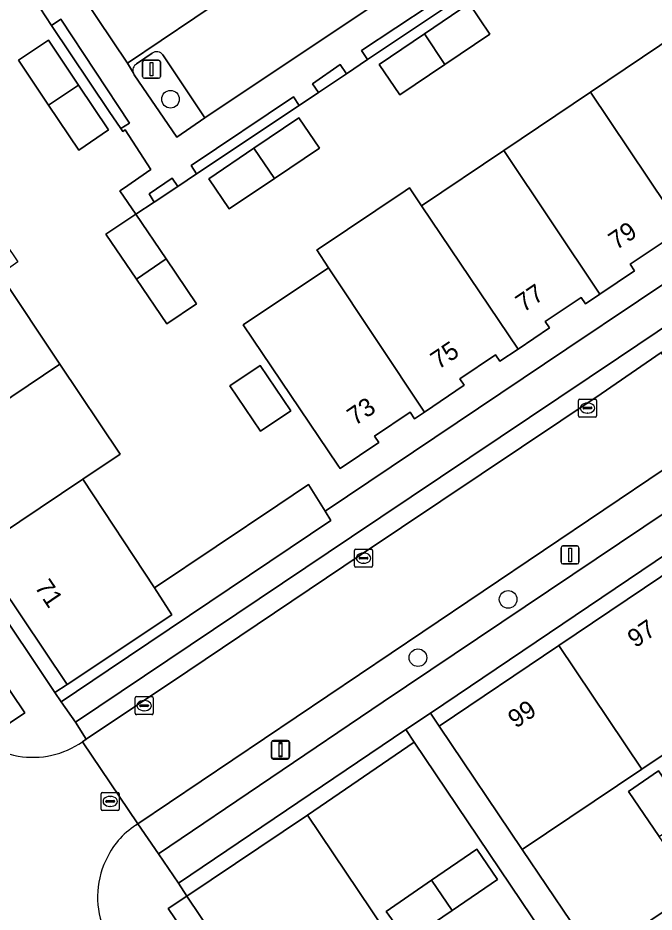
# Model space of a CAD drawing. Extents: x 158793 to 159888, y 384317 to 385256.
# Drawn here: x 159108.78 to 159144.07, y 384714.36 to 384763.96 of the extents above; entities that cross this region are included whole.
import ezdxf

# ---------------------------------------------------------------- set-up
doc = ezdxf.new("R2010")
doc.units = 0
for name, color, linetype in [('IMGEO_Boom', 7, 'Continuous'), ('IMGEO_Erf', 7, 'Continuous'), ('IMGEO_Groenvoorziening', 7, 'Continuous'), ('IMGEO_Haag', 7, 'Continuous'), ('IMGEO_Kolk', 7, 'Continuous'), ('IMGEO_Lichtmast', 7, 'Continuous'), ('IMGEO_Pand', 7, 'Continuous'), ('IMGEO_Pand_nummerreeks', 7, 'Continuous'), ('IMGEO_Parkeervlak_open', 7, 'Continuous'), ('IMGEO_Rijbaan_lokaal_open', 7, 'Continuous'), ('IMGEO_Rioolput', 7, 'Continuous'), ('IMGEO_Voetpad_open', 7, 'Continuous')]:
    doc.layers.add(name, color=color, linetype=linetype)

msp = doc.modelspace()

# ---------------------------------------------------------------- linework, layer by layer
at = {"layer": 'IMGEO_Boom'}
for centre in [(159117.246, 384759.446), (159135.974, 384731.703), (159130.971, 384728.469)]:
    msp.add_circle(centre, 0.489, dxfattribs=at)
at = {"layer": 'IMGEO_Erf'}
for points in [[(159100.448, 384770.134), (159104.626, 384763.912), (159103.632, 384763.24), (159107.811, 384757.003), (159105.411, 384755.392), (159108.769, 384750.417), (159107.772, 384749.725), (159111.111, 384744.741), (159114.45, 384739.757), (159112.386, 384738.374), (159116.356, 384732.337), (159123.207, 384736.935), (159124.895, 384738.069), (159125.822, 384736.605), (159139.239, 384745.604), (159151.152, 384753.594)], [(159133.878, 384765.474), (159128.178, 384761.644), (159127.008, 384760.855), (159125.458, 384759.81), (159124.388, 384759.09), (159118.696, 384755.304), (159117.645, 384754.607), (159116.344, 384753.745), (159115.328, 384753.071), (159114.438, 384754.365), (159114.64, 384754.498), (159116.149, 384755.552), (159114.737, 384757.739), (159114.595, 384757.651), (159114.485, 384757.816), (159113.85, 384758.763), (159110.654, 384763.532), (159110.008, 384764.494)], [(159144.736, 384751.631), (159142.751, 384750.291), (159142.992, 384749.934), (159141.069, 384748.635), (159140.26, 384748.088), (159140.019, 384748.445), (159138.024, 384747.121), (159138.268, 384746.761), (159136.524, 384745.587), (159135.519, 384744.91), (159135.279, 384745.266), (159133.291, 384743.94), (159133.536, 384743.582), (159131.328, 384742.095), (159130.782, 384741.727), (159130.541, 384742.083), (159128.553, 384740.756), (159128.806, 384740.399), (159126.663, 384738.955), (159126.527, 384739.155), (159121.282, 384746.931), (159126.019, 384750.098), (159125.363, 384751.087), (159125.438, 384751.137), (159130.255, 384754.357), (159130.51, 384754.527), (159131.174, 384753.54), (159135.727, 384756.601), (159140.535, 384759.835), (159145.343, 384763.068)]]:
    msp.add_lwpolyline(points, dxfattribs=at)
for points in [[(159129.967, 384759.698), (159128.826, 384761.376), (159131.33, 384763.067), (159133.82, 384764.749), (159134.964, 384763.059), (159132.466, 384761.379)], [(159112.148, 384760.233), (159113.815, 384757.739), (159112.153, 384756.627), (159110.485, 384759.121), (159108.817, 384761.615), (159110.48, 384762.727)], [(159125.505, 384756.722), (159123.007, 384755.042), (159120.508, 384753.361), (159119.367, 384755.039), (159121.871, 384756.73), (159124.361, 384758.412)], [(159115.328, 384753.071), (159117.009, 384750.591), (159118.694, 384748.104), (159117.039, 384746.982), (159115.354, 384749.469), (159113.668, 384751.956)], [(159122.221, 384744.68), (159123.916, 384742.168), (159122.233, 384741.033), (159120.539, 384743.545)], [(159164.723, 384719.197), (159164.251, 384719.9), (159163.672, 384719.511), (159164.815, 384717.819), (159162.313, 384716.128), (159159.812, 384714.438), (159158.667, 384716.129), (159161.17, 384717.82), (159161.785, 384718.235), (159157.975, 384723.906), (159160.445, 384725.565), (159167.127, 384730.05), (159166.346, 384731.204), (159163.323, 384735.672), (159156.667, 384731.204), (159150.027, 384726.748), (159143.387, 384722.291), (159136.749, 384717.836), (159140.81, 384711.835), (159154.677, 384721.14), (159171.594, 384696.072), (159177.554, 384700.097), (159173.277, 384706.463), (159169, 384712.83)], [(159130.77, 384723.782), (159124.843, 384719.739), (159129.091, 384713.416), (159133.339, 384707.093), (159137.587, 384700.771), (159141.835, 384694.448), (159146.083, 384688.125), (159150.331, 384681.802), (159156.259, 384685.944)], [(159146.039, 384719.713), (159147.753, 384717.224), (159146.075, 384716.068), (159144.361, 384718.556), (159142.646, 384721.045), (159144.324, 384722.201)], [(159132.872, 384714.449), (159130.387, 384712.756), (159129.203, 384714.398), (159131.723, 384716.125), (159134.243, 384717.853), (159135.378, 384716.157)]]:
    msp.add_lwpolyline(points, close=True, dxfattribs=at)
at = {"layer": 'IMGEO_Groenvoorziening'}
for points in [[(159106.827, 384723.845), (159109.175, 384725.404), (159101.523, 384736.749), (159092.28, 384750.557), (159097.002, 384753.598), (159090.456, 384763.423), (159080.123, 384778.73)], [(159115.186, 384760.885), (159115.238, 384760.794), (159117.59, 384757.345), (159119.158, 384758.419), (159116.83, 384761.903)], [(159116.228, 384761.998), (159115.368, 384761.406)]]:
    msp.add_lwpolyline(points, dxfattribs=at)
for points in [[(159133.878, 384765.474), (159133.557, 384765.942), (159127.836, 384762.147), (159128.178, 384761.644)], [(159111.171, 384763.885), (159110.654, 384763.532), (159113.85, 384758.763), (159114.485, 384757.816), (159114.981, 384758.125)], [(159127.008, 384760.855), (159126.666, 384761.37), (159125.123, 384760.301), (159125.458, 384759.81)], [(159124.388, 384759.09), (159124.065, 384759.587), (159118.394, 384755.765), (159118.696, 384755.304)], [(159141.129, 384743.113), (159144.463, 384745.403), (159147.292, 384747.312), (159162.911, 384757.783), (159162.3, 384758.694), (159142.088, 384745.105), (159127.293, 384735.176), (159111.968, 384724.886), (159112.567, 384723.941), (159118.202, 384727.713), (159127.817, 384734.188)], [(159117.645, 384754.607), (159117.345, 384755.07), (159116.065, 384754.197), (159116.344, 384753.745)], [(159106.5, 384734.43), (159103.15, 384739.408), (159099.8, 384744.384), (159096.443, 384749.372), (159096.181, 384749.761), (159095.517, 384749.324), (159109.424, 384728.647), (159110.838, 384726.533), (159111.513, 384726.983)], [(159144.789, 384736.605), (159147.005, 384738.109), (159145.814, 384739.691), (159144.635, 384738.925), (159131.241, 384729.902), (159115.44, 384719.26), (159116.582, 384717.59), (159129.045, 384726.025)], [(159126.146, 384736.081), (159125.822, 384736.605), (159124.895, 384738.069), (159123.207, 384736.935), (159116.356, 384732.337), (159117.318, 384730.849), (159111.513, 384726.983), (159110.838, 384726.533), (159111.179, 384726.023), (159113.787, 384727.775)], [(159130.77, 384723.782), (159130.297, 384724.485), (159117.69, 384715.965), (159118.154, 384715.239), (159124.843, 384719.739)]]:
    msp.add_lwpolyline(points, close=True, dxfattribs=at)
for centre, radius, start, end in [((159116.48, 384761.64), 0.438, 36.9267, 125.1379), ((159115.566, 384761.044), 0.412, 118.7439, 202.7446)]:
    msp.add_arc(centre, radius, start, end, dxfattribs=at)
at = {"layer": 'IMGEO_Haag'}
for points in [[(159133.878, 384765.474), (159133.557, 384765.942), (159127.836, 384762.147), (159128.178, 384761.644)], [(159111.171, 384763.885), (159110.654, 384763.532), (159113.85, 384758.763), (159114.485, 384757.816), (159114.981, 384758.125)], [(159127.008, 384760.855), (159126.666, 384761.37), (159125.123, 384760.301), (159125.458, 384759.81)], [(159124.388, 384759.09), (159124.065, 384759.587), (159118.394, 384755.765), (159118.696, 384755.304)], [(159117.645, 384754.607), (159117.345, 384755.07), (159116.065, 384754.197), (159116.344, 384753.745)]]:
    msp.add_lwpolyline(points, close=True, dxfattribs=at)
at = {"layer": 'IMGEO_Kolk'}
for p, q in [((159139.875, 384741.89), (159139.875, 384742.742)), ((159139.95, 384742.816), (159140.802, 384742.816)), ((159140.363, 384742.596), (159140.388, 384742.596)), ((159140.876, 384742.742), (159140.876, 384741.89)), ((159140.134, 384742.31), (159140.134, 384742.322)), ((159140.572, 384742.273), (159140.174, 384742.273)), ((159140.177, 384742.359), (159140.575, 384742.359)), ((159140.386, 384742.036), (159140.361, 384742.036)), ((159140.618, 384742.322), (159140.618, 384742.31)), ((159140.802, 384741.816), (159139.95, 384741.816)), ((159127.532, 384734.49), (159128.384, 384734.49)), ((159127.457, 384733.564), (159127.457, 384734.416)), ((159127.716, 384733.984), (159127.716, 384733.996)), ((159127.759, 384734.033), (159128.157, 384734.033)), ((159127.945, 384734.27), (159127.97, 384734.27)), ((159128.2, 384733.996), (159128.2, 384733.984)), ((159128.458, 384734.416), (159128.458, 384733.564)), ((159128.384, 384733.49), (159127.532, 384733.49)), ((159128.154, 384733.947), (159127.756, 384733.947)), ((159127.968, 384733.71), (159127.943, 384733.71)), ((159115.282, 384725.383), (159115.282, 384726.235)), ((159115.357, 384726.309), (159116.209, 384726.309)), ((159115.77, 384726.089), (159115.795, 384726.089)), ((159116.283, 384726.235), (159116.283, 384725.383)), ((159115.541, 384725.803), (159115.541, 384725.815)), ((159115.979, 384725.766), (159115.581, 384725.766)), ((159115.584, 384725.852), (159115.982, 384725.852)), ((159116.025, 384725.815), (159116.025, 384725.803)), ((159116.209, 384725.309), (159115.357, 384725.309)), ((159115.793, 384725.529), (159115.768, 384725.529))]:
    msp.add_line(p, q, dxfattribs=at)
for points in [[(159139.875, 384741.89), (159139.875, 384742.742)], [(159139.95, 384742.816), (159140.802, 384742.816)], [(159140.876, 384742.742), (159140.876, 384741.89)], [(159140.802, 384741.816), (159139.95, 384741.816)], [(159127.532, 384734.49), (159128.384, 384734.49)], [(159127.457, 384733.564), (159127.457, 384734.416)], [(159128.458, 384734.416), (159128.458, 384733.564)], [(159128.384, 384733.49), (159127.532, 384733.49)], [(159115.282, 384725.383), (159115.282, 384726.235)], [(159115.357, 384726.309), (159116.209, 384726.309)], [(159116.283, 384726.235), (159116.283, 384725.383)], [(159116.209, 384725.309), (159115.357, 384725.309)]]:
    msp.add_lwpolyline(points, dxfattribs=at)
for centre, radius, start, end in [((159139.952, 384742.74), 0.0765, 91.552, 178.448), ((159139.952, 384742.74), 0.0765, 91.552, 178.448), ((159140.8, 384742.74), 0.0765, 1.552, 88.448), ((159140.8, 384742.74), 0.0765, 1.552, 88.448), ((159140.174, 384742.319), 0.0403, 85.8775, 175.7526), ((159140.171, 384742.309), 0.0366, 178.938, 274.7102), ((159140.575, 384742.316), 0.043, 264.8664, 352.4533), ((159140.579, 384742.321), 0.0386, 1.7309, 96.639), ((159139.952, 384741.892), 0.0765, 181.552, 268.448), ((159139.952, 384741.892), 0.0765, 181.552, 268.448), ((159140.8, 384741.892), 0.0765, 271.552, 358.448), ((159140.8, 384741.892), 0.0765, 271.552, 358.448), ((159127.534, 384734.414), 0.0765, 91.552, 178.448), ((159127.534, 384734.414), 0.0765, 91.552, 178.448), ((159128.382, 384734.414), 0.0765, 1.552, 88.448), ((159128.382, 384734.414), 0.0765, 1.552, 88.448), ((159127.756, 384733.993), 0.0403, 85.8775, 175.7526), ((159127.753, 384733.983), 0.0366, 178.938, 274.7102), ((159128.157, 384733.99), 0.043, 264.8664, 352.4533), ((159128.161, 384733.995), 0.0386, 1.7309, 96.639), ((159127.534, 384733.566), 0.0765, 181.552, 268.448), ((159127.534, 384733.566), 0.0765, 181.552, 268.448), ((159128.382, 384733.566), 0.0765, 271.552, 358.448), ((159128.382, 384733.566), 0.0765, 271.552, 358.448), ((159115.359, 384726.233), 0.0765, 91.552, 178.448), ((159115.359, 384726.233), 0.0765, 91.552, 178.448), ((159116.207, 384726.233), 0.0765, 1.552, 88.448), ((159116.207, 384726.233), 0.0765, 1.552, 88.448), ((159115.581, 384725.812), 0.0403, 85.8775, 175.7526), ((159115.578, 384725.802), 0.0366, 178.938, 274.7102), ((159115.982, 384725.809), 0.043, 264.8664, 352.4533), ((159115.986, 384725.814), 0.0386, 1.7309, 96.639), ((159115.359, 384725.385), 0.0765, 181.552, 268.448), ((159115.359, 384725.385), 0.0765, 181.552, 268.448), ((159116.207, 384725.385), 0.0765, 271.552, 358.448), ((159116.207, 384725.385), 0.0765, 271.552, 358.448)]:
    msp.add_arc(centre, radius, start, end, dxfattribs=at)
for centre, major_axis, ratio, start_param, end_param in [((159140.362, 384742.316), (-0.387, 0.002), 0.722429, 4.712389, 7.853982), ((159140.387, 384742.316), (-0.39, 0.002), 0.717154, 1.570796, 4.712389), ((159127.944, 384733.99), (-0.387, 0.002), 0.722429, 4.712389, 7.853982), ((159127.969, 384733.99), (-0.39, 0.002), 0.717154, 1.570796, 4.712389), ((159115.769, 384725.809), (-0.387, 0.002), 0.722429, 4.712389, 7.853982), ((159115.794, 384725.809), (-0.39, 0.002), 0.717154, 1.570796, 4.712389)]:
    msp.add_ellipse(centre, major_axis=major_axis, ratio=ratio, start_param=start_param, end_param=end_param, dxfattribs=at)
at = {"layer": 'IMGEO_Lichtmast'}
for p, q in [((159115.697, 384760.711), (159115.697, 384761.511)), ((159115.697, 384761.511), (159115.697, 384760.711)), ((159115.797, 384761.611), (159116.587, 384761.611)), ((159116.587, 384761.611), (159115.797, 384761.611)), ((159116.687, 384761.511), (159116.687, 384760.711)), ((159116.687, 384760.711), (159116.687, 384761.511)), ((159116.587, 384760.611), (159115.797, 384760.611)), ((159115.797, 384760.611), (159116.587, 384760.611)), ((159138.914, 384733.768), (159138.914, 384734.568)), ((159138.914, 384734.568), (159138.914, 384733.768)), ((159139.014, 384734.668), (159139.804, 384734.668)), ((159139.804, 384734.668), (159139.014, 384734.668)), ((159139.904, 384734.568), (159139.904, 384733.768)), ((159139.904, 384733.768), (159139.904, 384734.568)), ((159139.804, 384733.668), (159139.014, 384733.668)), ((159139.014, 384733.668), (159139.804, 384733.668)), ((159122.846, 384722.941), (159122.846, 384723.741)), ((159122.846, 384723.741), (159122.846, 384722.941)), ((159122.853, 384722.984), (159122.853, 384723.784)), ((159122.853, 384723.784), (159122.853, 384722.984)), ((159122.946, 384723.841), (159123.736, 384723.841)), ((159123.736, 384723.841), (159122.946, 384723.841)), ((159122.953, 384723.884), (159123.743, 384723.884)), ((159123.743, 384723.884), (159122.953, 384723.884)), ((159123.836, 384723.741), (159123.836, 384722.941)), ((159123.836, 384722.941), (159123.836, 384723.741)), ((159123.843, 384723.784), (159123.843, 384722.984)), ((159123.843, 384722.984), (159123.843, 384723.784)), ((159123.736, 384722.841), (159122.946, 384722.841)), ((159122.946, 384722.841), (159123.736, 384722.841)), ((159123.743, 384722.884), (159122.953, 384722.884)), ((159122.953, 384722.884), (159123.743, 384722.884))]:
    msp.add_line(p, q, dxfattribs=at)
for points in [[(159116.117, 384761.486), (159116.267, 384761.486), (159116.267, 384760.736), (159116.117, 384760.736), (159116.117, 384761.486)], [(159139.334, 384734.543), (159139.484, 384734.543), (159139.484, 384733.793), (159139.334, 384733.793), (159139.334, 384734.543)], [(159123.266, 384723.716), (159123.416, 384723.716), (159123.416, 384722.966), (159123.266, 384722.966), (159123.266, 384723.716)], [(159123.273, 384723.759), (159123.423, 384723.759), (159123.423, 384723.009), (159123.273, 384723.009), (159123.273, 384723.759)]]:
    msp.add_lwpolyline(points, dxfattribs=at)
for centre, start, end in [((159115.797, 384761.511), 90, 180), ((159115.797, 384761.511), 90, 180), ((159116.587, 384761.511), 0, 90), ((159116.587, 384761.511), 360, 90), ((159115.797, 384760.711), 180, 270), ((159115.797, 384760.711), 180, 270), ((159116.587, 384760.711), 270, 0), ((159116.587, 384760.711), 270, 0), ((159139.014, 384734.568), 90, 180), ((159139.014, 384734.568), 90, 180), ((159139.804, 384734.568), 0, 90), ((159139.804, 384734.568), 360, 90), ((159139.014, 384733.768), 180, 270), ((159139.014, 384733.768), 180, 270), ((159139.804, 384733.768), 270, 0), ((159139.804, 384733.768), 270, 0), ((159122.946, 384723.741), 90, 180), ((159122.946, 384723.741), 90, 180), ((159122.953, 384723.784), 90, 180), ((159122.953, 384723.784), 90, 180), ((159123.736, 384723.741), 0, 90), ((159123.736, 384723.741), 360, 90), ((159123.743, 384723.784), 0, 90), ((159123.743, 384723.784), 360, 90), ((159122.946, 384722.941), 180, 270), ((159122.946, 384722.941), 180, 270), ((159122.953, 384722.984), 180, 270), ((159122.953, 384722.984), 180, 270), ((159123.736, 384722.941), 270, 0), ((159123.736, 384722.941), 270, 0), ((159123.743, 384722.984), 270, 0), ((159123.743, 384722.984), 270, 0)]:
    msp.add_arc(centre, 0.1, start, end, dxfattribs=at)
at = {"layer": 'IMGEO_Pand'}
for points in [[(159131.33, 384763.067), (159132.466, 384761.379), (159134.964, 384763.059), (159133.82, 384764.749)], [(159131.33, 384763.067), (159128.826, 384761.376), (159129.967, 384759.698), (159132.466, 384761.379)], [(159145.51, 384762.819), (159145.343, 384763.068), (159140.535, 384759.835), (159145.878, 384751.868), (159147.729, 384753.102), (159147.491, 384753.46), (159149.474, 384754.81), (159149.708, 384754.446), (159150.319, 384754.847), (159150.694, 384755.093)], [(159108.817, 384761.615), (159110.485, 384759.121), (159112.148, 384760.233), (159110.48, 384762.727)], [(159112.148, 384760.233), (159110.485, 384759.121), (159112.153, 384756.627), (159113.815, 384757.739)], [(159140.535, 384759.835), (159135.727, 384756.601), (159141.069, 384748.635), (159142.992, 384749.934), (159142.751, 384750.291), (159144.736, 384751.631), (159144.979, 384751.269), (159145.878, 384751.868)], [(159125.505, 384756.722), (159124.361, 384758.412), (159121.871, 384756.73), (159123.007, 384755.042)], [(159121.871, 384756.73), (159119.367, 384755.039), (159120.508, 384753.361), (159123.007, 384755.042)], [(159135.727, 384756.601), (159131.174, 384753.54), (159136.524, 384745.587), (159138.268, 384746.761), (159138.024, 384747.121), (159140.019, 384748.445), (159140.26, 384748.088), (159141.069, 384748.635)], [(159131.174, 384753.54), (159130.51, 384754.527), (159130.255, 384754.357), (159125.438, 384751.137), (159125.363, 384751.087), (159126.019, 384750.098), (159131.328, 384742.095), (159133.536, 384743.582), (159133.291, 384743.94), (159135.279, 384745.266), (159135.519, 384744.91), (159136.524, 384745.587)], [(159115.328, 384753.071), (159113.668, 384751.956), (159115.354, 384749.469), (159117.009, 384750.591)], [(159117.009, 384750.591), (159115.354, 384749.469), (159117.039, 384746.982), (159118.694, 384748.104)], [(159126.019, 384750.098), (159121.282, 384746.931), (159126.527, 384739.155), (159126.663, 384738.955), (159128.806, 384740.399), (159128.553, 384740.756), (159130.541, 384742.083), (159130.782, 384741.727), (159131.328, 384742.095)], [(159107.772, 384749.725), (159099.8, 384744.384), (159103.15, 384739.408), (159111.111, 384744.741)], [(159111.111, 384744.741), (159103.15, 384739.408), (159106.5, 384734.43), (159112.386, 384738.374), (159114.45, 384739.757)], [(159122.221, 384744.68), (159120.539, 384743.545), (159122.233, 384741.033), (159123.916, 384742.168)], [(159112.386, 384738.374), (159106.5, 384734.43), (159111.513, 384726.983), (159117.318, 384730.849), (159116.356, 384732.337)], [(159145.413, 384733.603), (159138.778, 384729.138), (159143.387, 384722.291), (159150.027, 384726.748)], [(159138.778, 384729.138), (159132.144, 384724.673), (159136.749, 384717.836), (159143.387, 384722.291)], [(159144.324, 384722.201), (159142.646, 384721.045), (159144.361, 384718.556), (159146.039, 384719.713)], [(159124.843, 384719.739), (159118.154, 384715.239), (159120.427, 384711.857), (159122.4, 384708.921), (159129.091, 384713.416)], [(159134.243, 384717.853), (159131.723, 384716.125), (159132.872, 384714.449), (159135.378, 384716.157)], [(159131.723, 384716.125), (159129.203, 384714.398), (159130.387, 384712.756), (159132.872, 384714.449)]]:
    msp.add_lwpolyline(points, close=True, dxfattribs=at)
at = {"layer": 'IMGEO_Parkeervlak_open'}
for points in [[(159129.09, 384770.142), (159131.441, 384766.646), (159132.561, 384767.385), (159129.807, 384771.524), (159114.861, 384761.449), (159115.186, 384760.885)], [(159116.83, 384761.903), (159119.158, 384758.419), (159129.87, 384765.579)], [(159115.368, 384761.406), (159116.228, 384761.998)]]:
    msp.add_lwpolyline(points, dxfattribs=at)
for centre, radius, start, end in [((159116.48, 384761.64), 0.438, 36.9267, 125.1379), ((159115.566, 384761.044), 0.412, 118.7439, 202.7446)]:
    msp.add_arc(centre, radius, start, end, dxfattribs=at)
at = {"layer": 'IMGEO_Rijbaan_lokaal_open'}
for points in [[(159158.435, 384797.871), (159158.254, 384797.753), (159156.976, 384796.89), (159156.787, 384796.766), (159155.979, 384796.238), (159154.711, 384795.372), (159141.675, 384786.764), (159111.564, 384766.373), (159114.861, 384761.449), (159129.807, 384771.524), (159155.749, 384788.889)], [(159115.325, 384719.182), (159115.44, 384719.26), (159112.361, 384723.803)]]:
    msp.add_lwpolyline(points, dxfattribs=at)
msp.add_lwpolyline([(159144.635, 384738.925), (159145.814, 384739.691), (159147.481, 384740.799), (159144.463, 384745.403), (159141.129, 384743.113), (159127.817, 384734.188), (159118.202, 384727.713), (159112.567, 384723.941), (159112.361, 384723.803), (159115.44, 384719.26), (159131.241, 384729.902)], close=True, dxfattribs=at)
for centre, radius, start, end in [((159109.84, 384728.227), 5.318, 235.4896, 258.7106), ((159109.614, 384727.756), 4.813, 260.2458, 304.7948), ((159117.798, 384715.382), 4.534, 123.0529, 156.0007), ((159117.927, 384715.199), 4.727, 154.6119, 203.7558)]:
    msp.add_arc(centre, radius, start, end, dxfattribs=at)
at = {"layer": 'IMGEO_Rioolput'}
for p, q in [((159113.404, 384720.071), (159113.404, 384720.923)), ((159113.479, 384720.997), (159114.331, 384720.997)), ((159113.892, 384720.777), (159113.917, 384720.777)), ((159114.405, 384720.923), (159114.405, 384720.071)), ((159113.663, 384720.491), (159113.663, 384720.503)), ((159114.101, 384720.454), (159113.703, 384720.454)), ((159113.706, 384720.54), (159114.104, 384720.54)), ((159113.915, 384720.217), (159113.89, 384720.217)), ((159114.147, 384720.503), (159114.147, 384720.491)), ((159114.331, 384719.997), (159113.479, 384719.997))]:
    msp.add_line(p, q, dxfattribs=at)
for points in [[(159113.404, 384720.071), (159113.404, 384720.923)], [(159113.479, 384720.997), (159114.331, 384720.997)], [(159114.405, 384720.923), (159114.405, 384720.071)], [(159114.331, 384719.997), (159113.479, 384719.997)]]:
    msp.add_lwpolyline(points, dxfattribs=at)
for centre, radius, start, end in [((159113.481, 384720.921), 0.0765, 91.552, 178.448), ((159113.481, 384720.921), 0.0765, 91.552, 178.448), ((159114.329, 384720.921), 0.0765, 1.552, 88.448), ((159114.329, 384720.921), 0.0765, 1.552, 88.448), ((159113.703, 384720.5), 0.0403, 85.8775, 175.7526), ((159113.7, 384720.49), 0.0366, 178.938, 274.7102), ((159114.104, 384720.497), 0.043, 264.8664, 352.4533), ((159114.108, 384720.502), 0.0386, 1.7309, 96.639), ((159113.481, 384720.073), 0.0765, 181.552, 268.448), ((159113.481, 384720.073), 0.0765, 181.552, 268.448), ((159114.329, 384720.073), 0.0765, 271.552, 358.448), ((159114.329, 384720.073), 0.0765, 271.552, 358.448)]:
    msp.add_arc(centre, radius, start, end, dxfattribs=at)
for centre, major_axis, ratio, start_param, end_param in [((159113.891, 384720.497), (-0.387, 0.002), 0.722429, 4.712389, 7.853982), ((159113.916, 384720.497), (-0.39, 0.002), 0.717154, 1.570796, 4.712389)]:
    msp.add_ellipse(centre, major_axis=major_axis, ratio=ratio, start_param=start_param, end_param=end_param, dxfattribs=at)
at = {"layer": 'IMGEO_Voetpad_open'}
for points in [[(159148.629, 384778.133), (159132.561, 384767.385), (159131.441, 384766.646), (159129.87, 384765.579), (159119.158, 384758.419), (159117.59, 384757.345), (159115.238, 384760.794), (159115.186, 384760.885), (159114.861, 384761.449), (159111.564, 384766.373), (159111.139, 384767.012), (159108.793, 384770.451), (159110.37, 384771.567), (159123.038, 384780.038), (159124.598, 384781.113), (159136.282, 384788.909), (159137.838, 384789.987), (159138.962, 384790.757), (159151.964, 384799.495)], [(159095.517, 384749.324), (159095.106, 384749.935), (159095.69, 384750.332), (159098.145, 384751.977), (159099.797, 384753.085), (159081.813, 384779.872), (159080.123, 384778.73), (159090.456, 384763.423), (159097.002, 384753.598), (159092.28, 384750.557), (159101.523, 384736.749), (159109.175, 384725.404), (159106.827, 384723.845)], [(159110.008, 384764.494), (159110.654, 384763.532), (159111.171, 384763.885), (159114.981, 384758.125), (159114.485, 384757.816), (159114.595, 384757.651), (159114.737, 384757.739), (159116.149, 384755.552), (159114.64, 384754.498), (159114.438, 384754.365), (159115.328, 384753.071), (159116.344, 384753.745), (159116.065, 384754.197), (159117.345, 384755.07), (159117.645, 384754.607), (159118.696, 384755.304), (159118.394, 384755.765), (159124.065, 384759.587), (159124.388, 384759.09), (159125.458, 384759.81), (159125.123, 384760.301), (159126.666, 384761.37), (159127.008, 384760.855), (159128.178, 384761.644), (159127.836, 384762.147), (159133.557, 384765.942)], [(159151.152, 384753.594), (159139.239, 384745.604), (159125.822, 384736.605), (159126.146, 384736.081), (159113.787, 384727.775), (159111.179, 384726.023), (159111.968, 384724.886), (159127.293, 384735.176), (159142.088, 384745.105), (159162.3, 384758.694)], [(159112.361, 384723.803), (159112.567, 384723.941), (159111.968, 384724.886), (159111.179, 384726.023), (159110.838, 384726.533), (159109.424, 384728.647), (159095.517, 384749.324)], [(159171.594, 384696.072), (159154.677, 384721.14), (159140.81, 384711.835), (159136.749, 384717.836), (159132.144, 384724.673), (159131.671, 384725.391), (159130.297, 384724.485), (159130.77, 384723.782), (159156.259, 384685.944)], [(159117.11, 384714.557), (159118.154, 384715.239), (159117.69, 384715.965), (159116.582, 384717.59), (159115.44, 384719.26), (159115.325, 384719.182)], [(159143.234, 384675.735), (159144.25, 384676.451), (159143.648, 384677.306), (159142.742, 384676.698), (159117.11, 384714.557)]]:
    msp.add_lwpolyline(points, dxfattribs=at)
for points in [[(159147.04, 384735.761), (159158.178, 384743.275), (159160.747, 384744.93), (159164.208, 384747.282), (159164.456, 384747.452), (159163.317, 384749.102), (159151.397, 384741.051), (159147.005, 384738.109), (159144.789, 384736.605), (159129.045, 384726.025), (159116.582, 384717.59), (159117.69, 384715.965), (159130.297, 384724.485), (159131.671, 384725.391)], [(159152.047, 384738.069), (159158.681, 384742.534), (159158.178, 384743.275), (159147.04, 384735.761), (159131.671, 384725.391), (159132.144, 384724.673), (159138.778, 384729.138), (159145.413, 384733.603)], [(159130.898, 384696.277), (159126.649, 384702.599), (159122.4, 384708.921), (159120.427, 384711.857), (159118.154, 384715.239), (159117.11, 384714.557), (159142.742, 384676.698), (159143.648, 384677.306), (159139.396, 384683.632), (159135.147, 384689.954)]]:
    msp.add_lwpolyline(points, close=True, dxfattribs=at)
for centre, radius, start, end in [((159109.84, 384728.227), 5.318, 235.4896, 258.7106), ((159109.614, 384727.756), 4.813, 260.2458, 304.7948), ((159117.798, 384715.382), 4.534, 123.0529, 156.0007), ((159117.927, 384715.199), 4.727, 154.6119, 203.7558)]:
    msp.add_arc(centre, radius, start, end, dxfattribs=at)

# ---------------------------------------------------------------- texts
at = {"layer": 'IMGEO_Pand_nummerreeks'}
for s, rotation, p in [('79', 34.0452, (159141.976, 384751.058)), ('77', 33.9535, (159136.828, 384747.6)), ('75', 33.9649, (159132.108, 384744.429)), ('73', 33.9707, (159127.479, 384741.314)), ('71', 303.9475, (159109.683, 384732.388)), ('97', 33.942, (159143.029, 384728.986)), ('99', 33.942, (159136.399, 384724.523))]:
    msp.add_text(s, height=1, rotation=rotation, dxfattribs=at).set_placement(p)

doc.saveas('drawing.dxf')
